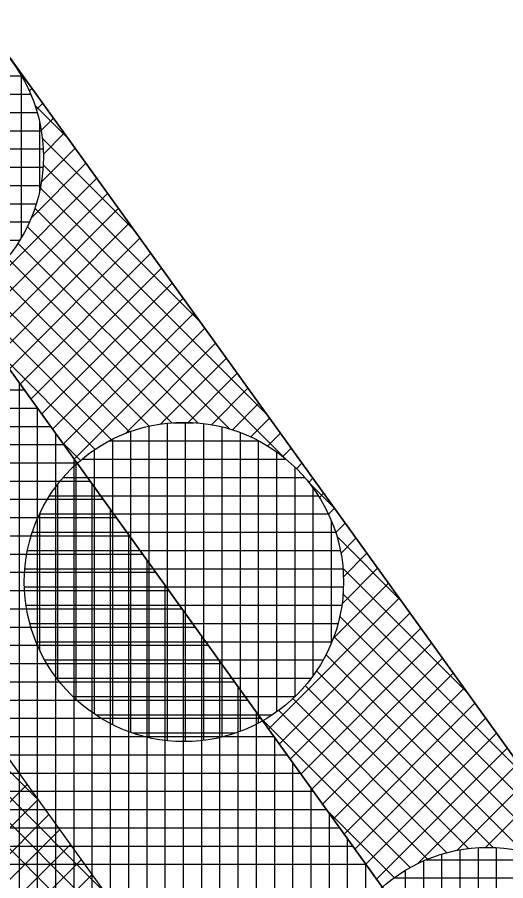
# Model space of a CAD drawing. Extents: x -565346 to -564154, y -1097386 to -1095620.
# Drawn here: x -564261.75 to -564256.4, y -1096141.49 to -1096132.03 of the extents above; entities that cross this region are included whole.
import ezdxf

# ---------------------------------------------------------------- set-up
doc = ezdxf.new("R2010")
doc.units = 0
for name, color, linetype in [('Vrstva 13', 7, 'Continuous'), ('Vrstva 41', 7, 'Continuous'), ('Vrstva 42', 7, 'Continuous'), ('Vrstva 43', 7, 'Continuous'), ('Vrstva 44', 7, 'Continuous')]:
    doc.layers.add(name, color=color, linetype=linetype)

msp = doc.modelspace()

# ---------------------------------------------------------------- linework, layer by layer
at = {"layer": 'Vrstva 13'}
msp.add_line((-564276.21, -1096112.52), (-564239.15, -1096163.95), dxfattribs=at)
at = {"layer": 'Vrstva 41'}
msp.add_lwpolyline([(-564317.9, -1095918.68), (-564319.837, -1095918.359), (-564322.792, -1095953.471), (-564316.779, -1095990.732), (-564317.708, -1096006.365), (-564312.296, -1096047.478), (-564277.924, -1096113.563), (-564240.773, -1096165.119), (-564207.452, -1096208.029), (-564205.9, -1096206.84), (-564239.15, -1096163.95), (-564276.21, -1096112.52), (-564310.36, -1096046.86), (-564315.7, -1096006.29), (-564314.77, -1095990.63), (-564320.6, -1095954.5), (-564320.51, -1095950.21)], close=True, dxfattribs=at)
at = {"layer": 'Vrstva 42'}
for p, q in [((-564270.3289, -1096131.7991), (-564261.5093, -1096140.6187)), ((-564261.7108, -1096132.6413), (-564261.7179, -1096132.6484)), ((-564261.5923, -1096132.8057), (-564261.6196, -1096132.8329)), ((-564269.5991, -1096132.8117), (-564260.7799, -1096141.631)), ((-564261.5588, -1096132.9899), (-564261.2037, -1096133.3449)), ((-564261.4739, -1096132.97), (-564261.5429, -1096133.0391)), ((-564261.3554, -1096133.1344), (-564261.4898, -1096133.2688)), ((-564261.4765, -1096133.355), (-564260.4743, -1096134.3572)), ((-564261.237, -1096133.2988), (-564261.4655, -1096133.5273)), ((-564261.1185, -1096133.4632), (-564261.4889, -1096133.8336)), ((-564261.0001, -1096133.6276), (-564261.6006, -1096134.2281)), ((-564261.469, -1096133.6454), (-564259.7448, -1096135.3695)), ((-564268.8694, -1096133.8243), (-564260.0504, -1096142.6433)), ((-564260.8816, -1096133.792), (-564262.3145, -1096135.2249)), ((-564261.4989, -1096133.8983), (-564259.0154, -1096136.3818)), ((-564260.7631, -1096133.9564), (-564262.1961, -1096135.3893)), ((-564260.6447, -1096134.1208), (-564262.0776, -1096135.5537)), ((-564261.5597, -1096134.1204), (-564258.8242, -1096136.8558)), ((-564260.5262, -1096134.2851), (-564261.9592, -1096135.7181)), ((-564261.6426, -1096134.3203), (-564259.424, -1096136.5389)), ((-564260.4078, -1096134.4495), (-564261.8407, -1096135.8825)), ((-564261.7447, -1096134.501), (-564259.7735, -1096136.4722)), ((-564261.8643, -1096134.6642), (-564260.0573, -1096136.4713)), ((-564260.2893, -1096134.6139), (-564261.7223, -1096136.0468)), ((-564260.1709, -1096134.7783), (-564261.6038, -1096136.2112)), ((-564268.1396, -1096134.837), (-564259.321, -1096143.6556)), ((-564262.0002, -1096134.8112), (-564260.3048, -1096136.5066)), ((-564262.1516, -1096134.9427), (-564260.5224, -1096136.5718)), ((-564260.0524, -1096134.9427), (-564261.4853, -1096136.3756)), ((-564262.3197, -1096135.0574), (-564260.7196, -1096136.6575)), ((-564259.934, -1096135.1071), (-564261.3669, -1096136.54)), ((-564259.8155, -1096135.2715), (-564261.2484, -1096136.7044)), ((-564259.697, -1096135.4358), (-564261.13, -1096136.8688)), ((-564259.5786, -1096135.6002), (-564260.5672, -1096136.5888)), ((-564262.0038, -1096135.6562), (-564260.8978, -1096136.7622)), ((-564259.4601, -1096135.7646), (-564260.181, -1096136.4854)), ((-564259.3417, -1096135.929), (-564259.8791, -1096136.4665)), ((-564259.2232, -1096136.0934), (-564259.6222, -1096136.4924)), ((-564259.1048, -1096136.2578), (-564259.394, -1096136.547)), ((-564258.9863, -1096136.4222), (-564259.1902, -1096136.6261)), ((-564258.8679, -1096136.5866), (-564259.0067, -1096136.7254)), ((-564261.2743, -1096136.6685), (-564261.0586, -1096136.8842)), ((-564258.7494, -1096136.7509), (-564258.8408, -1096136.8423)), ((-564258.6309, -1096136.9153), (-564258.6913, -1096136.9757)), ((-564258.5658, -1096137.1142), (-564258.2859, -1096137.3941)), ((-564258.5125, -1096137.0797), (-564258.5574, -1096137.1246)), ((-564258.394, -1096137.2441), (-564258.4399, -1096137.2899)), ((-564258.2756, -1096137.4085), (-564258.3399, -1096137.4728)), ((-564258.1571, -1096137.5729), (-564258.2594, -1096137.6752)), ((-564258.2489, -1096137.714), (-564257.5565, -1096138.4064)), ((-564258.0387, -1096137.7373), (-564258.2039, -1096137.9025)), ((-564257.9202, -1096137.9017), (-564258.177, -1096138.1585)), ((-564257.8018, -1096138.066), (-564258.1934, -1096138.4577)), ((-564258.1822, -1096138.0635), (-564256.8271, -1096139.4187)), ((-564257.6833, -1096138.2304), (-564258.292, -1096138.8391)), ((-564258.1813, -1096138.3473), (-564256.0976, -1096140.431)), ((-564257.5648, -1096138.3948), (-564258.9978, -1096139.8277)), ((-564257.4464, -1096138.5592), (-564258.8793, -1096139.9921)), ((-564258.2166, -1096138.5948), (-564255.3682, -1096141.4433)), ((-564257.3279, -1096138.7236), (-564258.7608, -1096140.1565)), ((-564258.2818, -1096138.8124), (-564255.7542, -1096141.3401)), ((-564257.2095, -1096138.888), (-564258.6424, -1096140.3209)), ((-564258.3675, -1096139.0096), (-564256.2096, -1096141.1675)), ((-564257.091, -1096139.0524), (-564258.5239, -1096140.4853)), ((-564258.4722, -1096139.1878), (-564256.5326, -1096141.1274)), ((-564256.9726, -1096139.2167), (-564258.4055, -1096140.6497)), ((-564258.5942, -1096139.3486), (-564256.8045, -1096141.1383)), ((-564256.8541, -1096139.3811), (-564258.287, -1096140.8141)), ((-564258.7323, -1096139.4933), (-564257.0411, -1096141.1845)), ((-564256.7357, -1096139.5455), (-564258.1686, -1096140.9784)), ((-564258.8859, -1096139.6226), (-564257.2534, -1096141.255)), ((-564256.6172, -1096139.7099), (-564258.0501, -1096141.1428)), ((-564259.0572, -1096139.7342), (-564257.4454, -1096141.346)), ((-564256.4987, -1096139.8743), (-564257.9317, -1096141.3072)), ((-564256.3803, -1096140.0387), (-564257.8132, -1096141.4716)), ((-564256.2618, -1096140.2031), (-564257.3626, -1096141.3038)), ((-564256.1434, -1096140.3675), (-564256.9342, -1096141.1583)), ((-564261.6423, -1096140.4342), (-564263.074, -1096141.8659)), ((-564256.0249, -1096140.5318), (-564256.6184, -1096141.1253)), ((-564261.5238, -1096140.5986), (-564262.9555, -1096142.0302)), ((-564258.3565, -1096140.7177), (-564257.6189, -1096141.4553)), ((-564261.4054, -1096140.7629), (-564262.837, -1096142.1946)), ((-564261.2869, -1096140.9273), (-564262.7186, -1096142.359)), ((-564261.1685, -1096141.0917), (-564262.6001, -1096142.5234)), ((-564261.05, -1096141.2561), (-564262.4817, -1096142.6878)), ((-564260.9315, -1096141.4205), (-564262.3632, -1096142.8521))]:
    msp.add_line(p, q, dxfattribs=at)
msp.add_lwpolyline([(-564322.318, -1095918.024), (-564324.311, -1095917.856), (-564327.322, -1095953.642), (-564321.3, -1095990.958), (-564322.226, -1096006.529), (-564316.652, -1096048.867), (-564298.213, -1096083.6), (-564281.777, -1096115.914), (-564244.285, -1096167.937), (-564211.109, -1096210.658), (-564209.483, -1096209.49), (-564242.801, -1096166.581), (-564280.063, -1096114.871), (-564296.384, -1096082.78), (-564314.716, -1096048.249), (-564320.218, -1096006.455), (-564319.291, -1095990.856), (-564325.309, -1095953.567)], close=True, dxfattribs=at)
at = {"layer": 'Vrstva 43'}
for p, q in [((-564270.3051, -1096136.11), (-564261.6767, -1096136.11)), ((-564261.73, -1096148.0097), (-564261.73, -1096136.0361)), ((-564270.161, -1096136.31), (-564261.5326, -1096136.31)), ((-564261.53, -1096148.2873), (-564261.53, -1096136.3136)), ((-564270.0168, -1096136.51), (-564261.3885, -1096136.51)), ((-564261.33, -1096148.5648), (-564261.33, -1096136.5912)), ((-564269.8727, -1096136.71), (-564261.2444, -1096136.71)), ((-564261.13, -1096148.8423), (-564261.13, -1096136.8687)), ((-564269.7286, -1096136.91), (-564261.1003, -1096136.91)), ((-564269.5845, -1096137.11), (-564260.9561, -1096137.11)), ((-564260.93, -1096149.1199), (-564260.93, -1096137.1463)), ((-564269.4403, -1096137.31), (-564260.812, -1096137.31)), ((-564260.73, -1096149.3974), (-564260.73, -1096137.4238)), ((-564269.2962, -1096137.51), (-564260.6679, -1096137.51)), ((-564269.1521, -1096137.71), (-564260.5238, -1096137.71)), ((-564260.53, -1096149.675), (-564260.53, -1096137.7014)), ((-564269.008, -1096137.91), (-564260.3797, -1096137.91)), ((-564260.33, -1096149.9525), (-564260.33, -1096137.9789)), ((-564268.8639, -1096138.11), (-564260.2356, -1096138.11)), ((-564260.13, -1096150.23), (-564260.13, -1096138.2565)), ((-564268.7197, -1096138.31), (-564260.0914, -1096138.31)), ((-564268.5756, -1096138.51), (-564259.9473, -1096138.51)), ((-564259.93, -1096150.5076), (-564259.93, -1096138.534)), ((-564268.4315, -1096138.71), (-564259.8032, -1096138.71)), ((-564259.73, -1096150.7851), (-564259.73, -1096138.8116)), ((-564268.2874, -1096138.91), (-564259.6591, -1096138.91)), ((-564268.1432, -1096139.11), (-564259.515, -1096139.11)), ((-564259.53, -1096151.0627), (-564259.53, -1096139.0891)), ((-564267.9991, -1096139.31), (-564259.3708, -1096139.31)), ((-564259.33, -1096151.3402), (-564259.33, -1096139.3667)), ((-564267.855, -1096139.51), (-564259.2267, -1096139.51)), ((-564267.7109, -1096139.71), (-564259.0826, -1096139.71)), ((-564259.13, -1096151.6178), (-564259.13, -1096139.6442)), ((-564267.5667, -1096139.91), (-564258.9385, -1096139.91)), ((-564258.93, -1096151.8953), (-564258.93, -1096139.9218)), ((-564267.4226, -1096140.11), (-564258.7944, -1096140.11)), ((-564258.73, -1096152.1728), (-564258.73, -1096140.1993)), ((-564267.2785, -1096140.31), (-564258.6502, -1096140.31)), ((-564267.1344, -1096140.51), (-564258.5061, -1096140.51)), ((-564258.53, -1096152.4504), (-564258.53, -1096140.4769)), ((-564266.9903, -1096140.71), (-564258.362, -1096140.71)), ((-564258.33, -1096152.7279), (-564258.33, -1096140.7544)), ((-564266.8461, -1096140.91), (-564258.2179, -1096140.91)), ((-564258.13, -1096153.0055), (-564258.13, -1096141.032)), ((-564266.702, -1096141.11), (-564258.0738, -1096141.11)), ((-564266.5579, -1096141.31), (-564257.9296, -1096141.31)), ((-564257.93, -1096153.283), (-564257.93, -1096141.3095))]:
    msp.add_line(p, q, dxfattribs=at)
msp.add_lwpolyline([(-564173.087, -1096301.985), (-564179.49, -1096264.63), (-564192.762, -1096228.697), (-564195.888, -1096224.348), (-564194.2644, -1096223.181), (-564206.02, -1096206.88), (-564207.452, -1096208.029), (-564240.773, -1096165.119), (-564277.924, -1096113.563), (-564312.296, -1096047.478), (-564317.708, -1096006.365)], dxfattribs=at)
at = {"layer": 'Vrstva 44'}
for p, q in [((-564264.725, -1096132.67), (-564261.7079, -1096132.67)), ((-564261.71, -1096132.6667), (-564261.71, -1096134.4453)), ((-564264.8239, -1096132.87), (-564261.606, -1096132.87)), ((-564264.8951, -1096133.07), (-564261.5362, -1096133.07)), ((-564261.51, -1096133.1661), (-564261.51, -1096133.9379)), ((-564264.9413, -1096133.27), (-564261.4911, -1096133.27)), ((-564264.9631, -1096133.47), (-564261.4692, -1096133.47)), ((-564264.9604, -1096133.67), (-564261.4697, -1096133.67)), ((-564264.9351, -1096133.87), (-564261.4954, -1096133.87)), ((-564264.8865, -1096134.07), (-564261.5451, -1096134.07)), ((-564264.8128, -1096134.27), (-564261.6202, -1096134.27)), ((-564264.7055, -1096134.47), (-564261.7241, -1096134.47)), ((-564260.11, -1096136.4762), (-564260.11, -1096139.9539)), ((-564260.0468, -1096136.47), (-564259.8209, -1096136.47)), ((-564259.91, -1096136.4654), (-564259.91, -1096139.9629)), ((-564259.71, -1096136.4792), (-564259.71, -1096139.9497)), ((-564260.51, -1096136.5672), (-564260.51, -1096139.8622)), ((-564260.31, -1096136.5098), (-564260.31, -1096139.9219)), ((-564259.51, -1096136.5168), (-564259.51, -1096139.9136)), ((-564259.31, -1096136.5786), (-564259.31, -1096139.8528)), ((-564260.7441, -1096136.67), (-564259.1037, -1096136.67)), ((-564260.71, -1096136.6508), (-564260.71, -1096139.778)), ((-564259.11, -1096136.667), (-564259.11, -1096139.7613)), ((-564260.91, -1096136.7706), (-564260.91, -1096139.6596)), ((-564261.0419, -1096136.87), (-564258.8067, -1096136.87)), ((-564258.91, -1096136.7916), (-564258.91, -1096139.6386)), ((-564261.11, -1096136.9277), (-564261.11, -1096139.501)), ((-564258.71, -1096136.9567), (-564258.71, -1096139.4717)), ((-564261.31, -1096137.1476), (-564261.31, -1096139.2816)), ((-564261.2477, -1096137.07), (-564258.6033, -1096137.07)), ((-564258.51, -1096137.1882), (-564258.51, -1096139.2426)), ((-564261.3959, -1096137.27), (-564258.4542, -1096137.27)), ((-564261.51, -1096137.4728), (-564261.51, -1096138.9548)), ((-564261.5085, -1096137.47), (-564258.3436, -1096137.47)), ((-564258.31, -1096137.5442), (-564258.31, -1096138.8835)), ((-564261.5866, -1096137.67), (-564258.2624, -1096137.67)), ((-564261.6388, -1096137.87), (-564258.2108, -1096137.87)), ((-564261.6675, -1096138.07), (-564258.1831, -1096138.07)), ((-564261.6736, -1096138.27), (-564258.178, -1096138.27)), ((-564261.6557, -1096138.47), (-564258.1951, -1096138.47)), ((-564261.6132, -1096138.67), (-564258.2357, -1096138.67)), ((-564261.5459, -1096138.87), (-564258.3042, -1096138.87)), ((-564261.4513, -1096139.07), (-564258.4005, -1096139.07)), ((-564261.3191, -1096139.27), (-564258.5295, -1096139.27)), ((-564261.144, -1096139.47), (-564258.7083, -1096139.47)), ((-564260.8955, -1096139.67), (-564258.9565, -1096139.67)), ((-564260.4876, -1096139.87), (-564259.3617, -1096139.87)), ((-564256.7, -1096141.1292), (-564256.7, -1096144.6197)), ((-564256.5, -1096141.1292), (-564256.5, -1096144.6212)), ((-564257.1, -1096141.2005), (-564257.1, -1096144.5497)), ((-564256.9, -1096141.1516), (-564256.9, -1096144.5959)), ((-564257.3, -1096141.2752), (-564257.3, -1096144.4744)), ((-564257.2657, -1096141.26), (-564255.9204, -1096141.26)), ((-564257.5, -1096141.3782), (-564257.5, -1096144.3705)), ((-564257.6223, -1096141.46), (-564255.5681, -1096141.46))]:
    msp.add_line(p, q, dxfattribs=at)
for centre in [(-564263.2157, -1096133.5553), (-564259.9252, -1096138.2149), (-564256.5949, -1096142.8747)]:
    msp.add_circle(centre, 1.75, dxfattribs=at)

doc.saveas('drawing.dxf')
